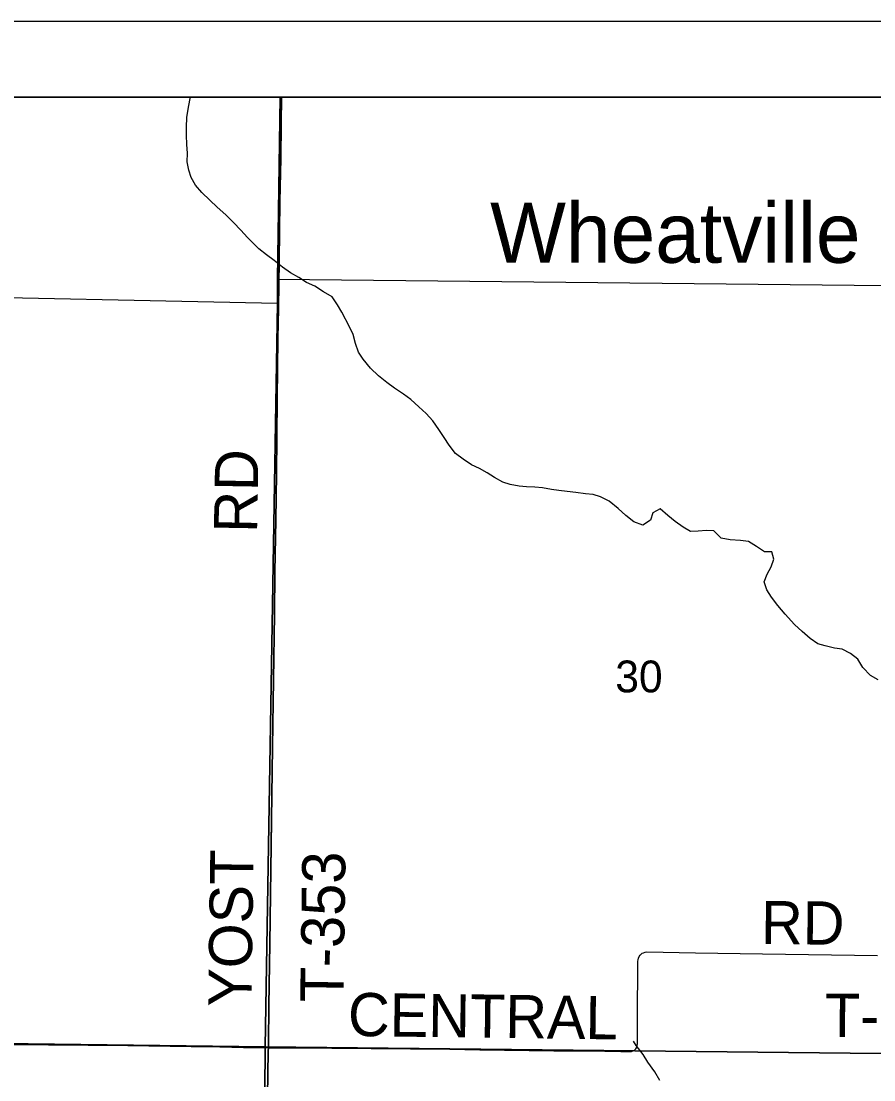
# Model space of a CAD drawing. Extents: x -8.8 to 41.4, y 0 to 34.6.
# Drawn here: x -5.711 to -4.589, y 19.608 to 21 of the extents above; entities that cross this region are included whole.
import ezdxf

# ---------------------------------------------------------------- set-up
doc = ezdxf.new("R2010")
doc.units = 0
for name, color, linetype in [('GM_X_Corporation', 7, 'Continuous'), ('GM_X_Minor_River', 7, 'Continuous'), ('GM_X_Rail_Line_Text', 7, 'Continuous'), ('GM_X_Section_Text', 7, 'Continuous'), ('GM_X_Township_Road', 7, 'Continuous'), ('GM_X_Township_Text', 7, 'Continuous'), ('SH_Border', 7, 'Continuous')]:
    doc.layers.add(name, color=color, linetype=linetype)

msp = doc.modelspace()

# ---------------------------------------------------------------- linework, layer by layer
at = {"layer": 'GM_X_Corporation'}
for points in [[(-5.4008, 18.6421), (-5.3856, 19.6449), (-5.3855, 19.6506), (-5.3854, 19.6562), (-5.3847, 19.7052), (-5.3837, 19.7872), (-5.3822, 19.8841), (-5.3812, 19.95), (-5.3801, 20.0451), (-5.3788, 20.1339), (-5.3774, 20.2195), (-5.3771, 20.2756), (-5.3758, 20.3439), (-5.3747, 20.4046), (-5.3739, 20.5036), (-5.3729, 20.5837), (-5.3721, 20.6229), (-5.3714, 20.685), (-5.3703, 20.7626), (-5.3692, 20.8193), (-5.3687, 20.8652), (-5.3683, 20.9), (-8.6743, 20.9)], [(-1.8743, 20.9), (-5.3683, 20.9), (-5.3687, 20.8652), (-5.3692, 20.8193), (-5.3703, 20.7626), (-5.3714, 20.685), (-5.3721, 20.6229), (-5.3729, 20.5837), (-5.3739, 20.5036), (-5.3747, 20.4046), (-5.3758, 20.3439), (-5.3771, 20.2756), (-5.3774, 20.2195), (-5.3788, 20.1339), (-5.3801, 20.0451), (-5.3812, 19.95), (-5.3822, 19.8841), (-5.3837, 19.7872), (-5.3847, 19.7052), (-5.3854, 19.6562), (-5.3855, 19.6506), (-5.3856, 19.6449), (-5.4008, 18.6421)]]:
    msp.add_lwpolyline(points, dxfattribs=at)
for points in [[(-5.3701, 20.9), (-6.3755, 20.9), (-6.3797, 20.6503), (-5.3737, 20.6292), (-5.3737, 20.6606)], [(-4.4005, 20.9), (-5.3701, 20.9), (-5.3737, 20.6606), (-4.4042, 20.6506)], [(-5.3737, 20.6606), (-4.4042, 20.6506), (-4.4178, 19.6406), (-5.3896, 19.6511), (-5.3737, 20.6292)], [(-6.3797, 20.6503), (-5.3737, 20.6292), (-5.3896, 19.6511), (-6.3951, 19.6638)], [(-5.3896, 19.6511), (-5.3971, 18.6428), (-6.4037, 18.6579), (-6.415, 18.6581), (-6.3951, 19.6638)], [(-4.4178, 19.6406), (-4.4269, 18.629), (-5.3971, 18.6428), (-5.3896, 19.6511)]]:
    msp.add_lwpolyline(points, close=True, dxfattribs=at)
at = {"layer": 'GM_X_Minor_River'}
for points in [[(-5.0675, 20.3907), (-5.0773, 20.3939), (-5.0882, 20.3998), (-5.0979, 20.4061), (-5.108, 20.4116), (-5.1182, 20.4167), (-5.1294, 20.4241), (-5.1395, 20.4315), (-5.1477, 20.4423), (-5.1543, 20.4523), (-5.1614, 20.463), (-5.1691, 20.4746), (-5.178, 20.4842), (-5.1877, 20.4928), (-5.1982, 20.5025), (-5.2079, 20.5095), (-5.2195, 20.5173), (-5.2297, 20.5247), (-5.2405, 20.5336), (-5.2513, 20.5437), (-5.261, 20.5553), (-5.2672, 20.5649), (-5.2708, 20.5759), (-5.274, 20.5878), (-5.2788, 20.5981), (-5.289, 20.6173), (-5.2945, 20.6269), (-5.3016, 20.6373), (-5.3128, 20.6439), (-5.3244, 20.6514), (-5.3354, 20.6565), (-5.3455, 20.6628), (-5.3564, 20.6691), (-5.3669, 20.6765), (-5.3781, 20.6854), (-5.3878, 20.6928), (-5.3979, 20.7006), (-5.4128, 20.7153), (-5.4217, 20.725), (-5.4314, 20.735), (-5.4415, 20.7451), (-5.453, 20.7555), (-5.4627, 20.7645), (-5.4728, 20.7745), (-5.4814, 20.7842), (-5.4872, 20.7945), (-5.4901, 20.8041), (-5.4922, 20.8148), (-5.492, 20.8265), (-5.4929, 20.8376), (-5.4934, 20.8501), (-5.4932, 20.8607), (-5.4926, 20.8733), (-5.4909, 20.8842), (-5.4888, 20.896), (-5.488, 20.9)], [(-4.5835, 20.1339), (-4.5936, 20.1394), (-4.6037, 20.1502), (-4.6103, 20.1609), (-4.62, 20.1683), (-4.6309, 20.1742), (-4.6411, 20.1756), (-4.6532, 20.1784), (-4.663, 20.1813), (-4.6732, 20.1883), (-4.6836, 20.1972), (-4.6937, 20.2065), (-4.706, 20.22), (-4.7156, 20.2316), (-4.7238, 20.2424), (-4.73, 20.252), (-4.7333, 20.2627), (-4.7297, 20.2728), (-4.7245, 20.2826), (-4.7206, 20.2924), (-4.7234, 20.302), (-4.7329, 20.3021), (-4.7434, 20.3092), (-4.7543, 20.3158), (-4.7645, 20.3172), (-4.7781, 20.3178), (-4.7899, 20.3203), (-4.7996, 20.3296), (-4.8094, 20.3301), (-4.8201, 20.3292), (-4.8303, 20.329), (-4.8401, 20.3345), (-4.8506, 20.3419), (-4.8603, 20.35), (-4.8704, 20.3586), (-4.8799, 20.3534), (-4.8828, 20.3436), (-4.8931, 20.337), (-4.9048, 20.3414), (-4.9153, 20.3499), (-4.9254, 20.3592), (-4.9373, 20.3689), (-4.9486, 20.3744), (-4.9584, 20.3773), (-4.9686, 20.3786), (-4.9811, 20.38), (-4.9925, 20.3813), (-5.0035, 20.3827), (-5.0133, 20.384), (-5.025, 20.3861), (-5.0353, 20.3871), (-5.0459, 20.3876), (-5.0557, 20.3886), (-5.0675, 20.3907)], [(-4.8706, 19.6071), (-4.8772, 19.6182), (-4.8864, 19.6309), (-4.8927, 19.6413), (-4.902, 19.6528), (-4.9053, 19.6586)]]:
    msp.add_lwpolyline(points, dxfattribs=at)
at = {"layer": 'GM_X_Township_Road'}
for points in [[(-5.3853, 19.65), (-5.3852, 19.6556), (-5.3845, 19.7047), (-5.3835, 19.7867), (-5.382, 19.8836), (-5.3809, 19.9494), (-5.3799, 20.0446), (-5.3786, 20.1334), (-5.3771, 20.219), (-5.3769, 20.2751), (-5.3756, 20.3434), (-5.3744, 20.4041), (-5.3736, 20.5031), (-5.3726, 20.5832), (-5.3718, 20.6223), (-5.3712, 20.6845), (-5.3701, 20.7621), (-5.369, 20.8187), (-5.3684, 20.8646), (-5.3681, 20.9)], [(-5.3853, 19.65), (-5.3765, 19.65), (-5.302, 19.6494), (-5.1467, 19.6479), (-5.1073, 19.6473), (-5.01, 19.6461), (-4.964, 19.6459), (-4.9218, 19.6452), (-4.9105, 19.645), (-4.9079, 19.6452), (-4.9057, 19.6458), (-4.9038, 19.647), (-4.9024, 19.6484), (-4.9015, 19.6497), (-4.901, 19.6509), (-4.9007, 19.6523), (-4.9004, 19.6537), (-4.9002, 19.6553), (-4.9001, 19.661), (-4.9001, 19.6883), (-4.8998, 19.7623), (-4.8997, 19.7637), (-4.8994, 19.7654), (-4.8987, 19.7678), (-4.8977, 19.77), (-4.8965, 19.7718), (-4.8954, 19.7731), (-4.894, 19.7742), (-4.8922, 19.775), (-4.8902, 19.7756), (-4.8879, 19.776), (-4.8239, 19.7747), (-4.7356, 19.7736), (-4.5846, 19.7713)], [(-6.0464, 19.6552), (-6.0415, 19.6567), (-6.0373, 19.6581), (-6.0325, 19.6591), (-6.009, 19.6586), (-5.9065, 19.657), (-5.8226, 19.6556), (-5.7356, 19.6541), (-5.6747, 19.6536), (-5.5704, 19.6528), (-5.4871, 19.6515), (-5.4492, 19.651), (-5.4182, 19.6504), (-5.3853, 19.65)]]:
    msp.add_lwpolyline(points, dxfattribs=at)
at = {"layer": 'SH_Border'}
for p, q in [((-8.7743, 21), (-1.7743, 21)), ((-8.6743, 20.9), (-1.8743, 20.9))]:
    msp.add_line(p, q, dxfattribs=at)

# ---------------------------------------------------------------- texts
at = {"layer": 'GM_X_Rail_Line_Text'}
msp.add_text('Wheatville', height=0.07898, rotation=0, dxfattribs=at).set_placement((-5.0939, 20.6822))
at = {"layer": 'GM_X_Section_Text'}
for s, rotation, p in [('RD', 89.0118, (-5.4004, 20.3268)), ('YOST', 89.2115, (-5.4079, 19.7034)), ('T-353', 89.1574, (-5.2869, 19.7092)), ('RD', 359.5064, (-4.7378, 19.7863)), ('CENTRAL', 359.2544, (-5.2811, 19.6655)), ('T-350', 359.4386, (-4.654, 19.6645))]:
    msp.add_text(s, height=0.05682, rotation=rotation, dxfattribs=at).set_placement(p)
at = {"layer": 'GM_X_Township_Text'}
msp.add_text('30', height=0.04186, rotation=0, dxfattribs=at).set_placement((-4.9293, 20.1173))

doc.saveas('drawing.dxf')
